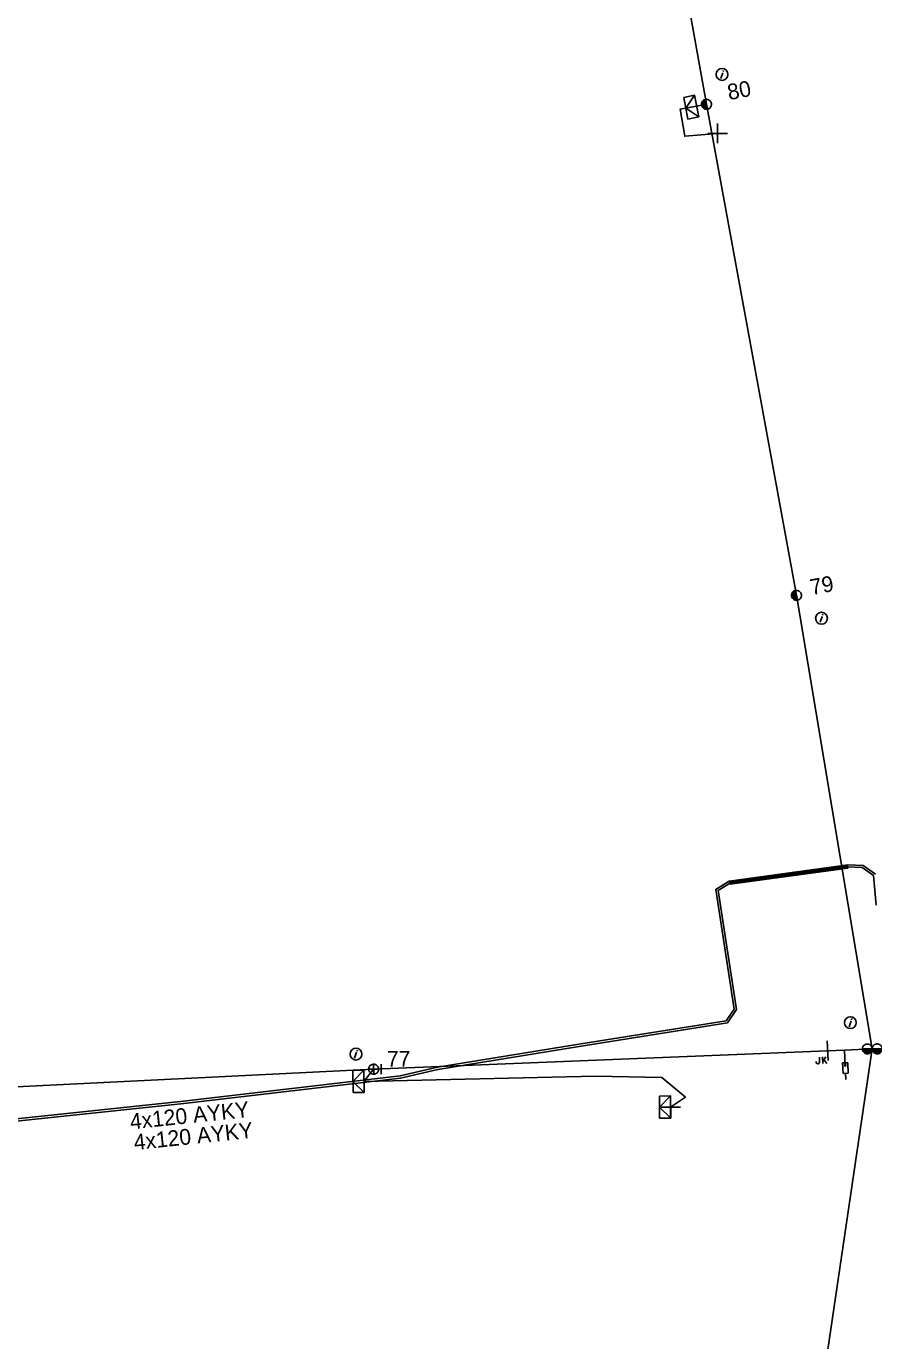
# Model space of a CAD drawing. Extents: x -544780 to -541582, y -1198995 to -1196551.
# Drawn here: x -542587.1 to -542533.4, y -1198069.4 to -1197986.1 of the extents above; entities that cross this region are included whole.
import ezdxf

# ---------------------------------------------------------------- set-up
doc = ezdxf.new("R2010")
doc.units = 0
for name, color, linetype in [('Vrstva 1', 7, 'Continuous'), ('Vrstva 10', 7, 'Continuous'), ('Vrstva 13', 7, 'Continuous'), ('Vrstva 14', 7, 'Continuous'), ('Vrstva 15', 7, 'Continuous'), ('Vrstva 16', 7, 'Continuous'), ('Vrstva 18', 7, 'Continuous'), ('Vrstva 2', 7, 'Continuous'), ('Vrstva 20', 7, 'Continuous'), ('Vrstva 31', 7, 'Continuous'), ('Vrstva 34', 7, 'Continuous'), ('Vrstva 36', 7, 'Continuous'), ('Vrstva 5', 7, 'Continuous'), ('Vrstva 52', 7, 'Continuous'), ('Vrstva 6', 7, 'Continuous'), ('Vrstva 9', 7, 'Continuous')]:
    doc.layers.add(name, color=color, linetype=linetype)

# ---------------------------------------------------------------- blocks, each defined once
blk = doc.blocks.new('NN440')
at = {"layer": 'Vrstva 2'}
for points in [[(0.63, 0), (0.63, 0.06), (0.62, 0.13), (0.6, 0.19), (0.58, 0.25), (0.55, 0.31), (0.51, 0.37), (0.47, 0.42), (0.42, 0.46), (0.37, 0.51), (0.32, 0.54), (0.26, 0.57), (0.2, 0.59), (0.13, 0.61), (0.07, 0.62), (0, 0.63), (-0.06, 0.62), (-0.13, 0.61), (-0.19, 0.59), (-0.26, 0.57), (-0.31, 0.54), (-0.37, 0.51), (-0.42, 0.46), (-0.47, 0.42), (-0.51, 0.37), (-0.54, 0.31), (-0.57, 0.25), (-0.6, 0.19), (-0.62, 0.13), (-0.63, 0.06), (-0.63, 0), (-0.63, -0.07), (-0.62, -0.14), (-0.6, -0.2), (-0.57, -0.26), (-0.54, -0.32), (-0.51, -0.37), (-0.47, -0.43), (-0.42, -0.47), (-0.37, -0.51), (-0.31, -0.55), (-0.26, -0.58), (-0.19, -0.6), (-0.13, -0.62), (-0.06, -0.63), (0, -0.63), (0.07, -0.63), (0.13, -0.62), (0.2, -0.6), (0.26, -0.58), (0.32, -0.55), (0.37, -0.51), (0.42, -0.47), (0.47, -0.43), (0.51, -0.37), (0.55, -0.32), (0.58, -0.26), (0.6, -0.2), (0.62, -0.14), (0.63, -0.07), (0.63, 0)], [(-0.63, 0), (0.63, 0)], [(-0.6, -0.18), (0.57, -0.18)], [(-0.51, -0.32), (0.5, -0.32)], [(-0.37, -0.47), (0.35, -0.47)]]:
    blk.add_lwpolyline(points, dxfattribs=at)
blk = doc.blocks.new('NN450')
at = {"layer": 'Vrstva 2'}
for points in [[(0, 0), (0, 0.07), (-0.01, 0.13), (-0.03, 0.19), (-0.05, 0.25), (-0.08, 0.31), (-0.12, 0.37), (-0.16, 0.42), (-0.21, 0.46), (-0.26, 0.51), (-0.31, 0.54), (-0.37, 0.57), (-0.43, 0.59), (-0.5, 0.61), (-0.56, 0.62), (-0.63, 0.62), (-0.69, 0.62), (-0.75, 0.61), (-0.82, 0.59), (-0.88, 0.57), (-0.94, 0.54), (-0.99, 0.51), (-1.04, 0.46), (-1.09, 0.42), (-1.13, 0.37), (-1.17, 0.31), (-1.2, 0.25), (-1.22, 0.19), (-1.24, 0.13), (-1.25, 0.07), (-1.25, 0), (-1.25, -0.07), (-1.24, -0.13), (-1.22, -0.19), (-1.2, -0.25), (-1.17, -0.31), (-1.13, -0.37), (-1.09, -0.42), (-1.04, -0.46), (-0.99, -0.51), (-0.94, -0.54), (-0.88, -0.57), (-0.82, -0.59), (-0.75, -0.61), (-0.69, -0.62), (-0.62, -0.63), (-0.56, -0.62), (-0.5, -0.61), (-0.43, -0.59), (-0.37, -0.57), (-0.31, -0.54), (-0.26, -0.51), (-0.21, -0.46), (-0.16, -0.42), (-0.12, -0.37), (-0.08, -0.31), (-0.05, -0.25), (-0.03, -0.19), (-0.01, -0.13), (0, -0.07), (0, 0)], [(1.25, 0), (1.25, 0.07), (1.24, 0.13), (1.22, 0.19), (1.2, 0.25), (1.17, 0.31), (1.13, 0.37), (1.09, 0.42), (1.04, 0.46), (0.99, 0.51), (0.94, 0.54), (0.88, 0.57), (0.82, 0.59), (0.75, 0.61), (0.69, 0.62), (0.62, 0.62), (0.56, 0.62), (0.5, 0.61), (0.43, 0.59), (0.37, 0.57), (0.31, 0.54), (0.26, 0.51), (0.21, 0.46), (0.16, 0.42), (0.12, 0.37), (0.08, 0.31), (0.05, 0.25), (0.03, 0.19), (0.01, 0.13), (0, 0.07), (0, 0), (0, -0.07), (0.01, -0.13), (0.03, -0.19), (0.05, -0.25), (0.08, -0.31), (0.12, -0.37), (0.16, -0.42), (0.21, -0.46), (0.26, -0.51), (0.31, -0.54), (0.37, -0.57), (0.43, -0.59), (0.5, -0.61), (0.56, -0.62), (0.63, -0.63), (0.69, -0.62), (0.75, -0.61), (0.82, -0.59), (0.88, -0.57), (0.94, -0.54), (0.99, -0.51), (1.04, -0.46), (1.09, -0.42), (1.13, -0.37), (1.17, -0.31), (1.2, -0.25), (1.22, -0.19), (1.24, -0.13), (1.25, -0.07), (1.25, 0)], [(-1.25, 0), (1.25, 0)], [(-1.23, -0.16), (-0.02, -0.16)], [(-1.16, -0.32), (-0.09, -0.32)], [(-1.03, -0.47), (-0.22, -0.47)], [(0.02, -0.16), (1.23, -0.16)], [(0.09, -0.32), (1.16, -0.32)], [(0.22, -0.47), (1.03, -0.47)]]:
    blk.add_lwpolyline(points, dxfattribs=at)
blk = doc.blocks.new('NN840')
at = {"layer": 'Vrstva 15'}
for points in [[(0.003, 0.619), (0.003, -0.631)], [(-0.745, -0.71), (-0.745, -0.66)], [(-0.73, -0.764), (-0.745, -0.71)], [(-0.657, -0.798), (-0.73, -0.764)], [(-0.627, -0.798), (-0.657, -0.798)], [(-0.558, -0.764), (-0.627, -0.798)], [(-0.538, -0.71), (-0.558, -0.764)], [(-0.538, -0.385), (-0.538, -0.71)], [(-0.332, -0.385), (-0.332, -0.798)], [(-0.332, -0.641), (-0.125, -0.385)], [(-0.263, -0.557), (-0.091, -0.798)]]:
    blk.add_lwpolyline(points, dxfattribs=at)
blk = doc.blocks.new('NN770')
at = {"layer": 'Vrstva 10'}
for p, q in [((0.002, 0.187), (0.002, 0.263)), ((0.002, -0.276), (0.002, 0.111))]:
    blk.add_line(p, q, dxfattribs=at)
blk.add_circle((0, -0.008), 0.375, dxfattribs=at)
blk = doc.blocks.new('NN800')
at = {"layer": 'Vrstva 1'}
for points in [[(-0.442, 0.442), (0.442, -0.442)], [(-0.442, -0.442), (0.442, 0.442)]]:
    blk.add_lwpolyline(points, dxfattribs=at)
blk = doc.blocks.new('NN820')
at = {"layer": 'Vrstva 13'}
for points in [[(-0.003, 0.004), (-0.003, -1.049)], [(-0.165, -0.813), (0.165, -0.813)], [(-0.165, -1.473), (-0.165, -0.813)], [(0.165, -0.813), (0.165, -1.473)], [(0.165, -1.473), (-0.165, -1.473)], [(-0.003, -1.049), (-0.062, -0.926)], [(-0.003, -1.049), (0.057, -0.926)], [(-0.003, -1.473), (-0.003, -1.871)]]:
    blk.add_lwpolyline(points, dxfattribs=at)
blk = doc.blocks.new('NN630')
at = {"layer": 'Vrstva 9'}
for points in [[(-0.003, -0.7), (-0.703, 0)], [(-0.703, -0.7), (-0.703, 0), (0.697, 0), (0.697, -0.7)], [(-0.703, -0.7), (0.697, -0.7)], [(-0.003, -0.7), (0.697, 0)]]:
    blk.add_lwpolyline(points, dxfattribs=at)
blk = doc.blocks.new('NN410')
at = {"layer": 'Vrstva 2'}
for points in [[(0.01, 0.63), (-0.06, 0.63), (-0.13, 0.62), (-0.19, 0.6), (-0.25, 0.58), (-0.31, 0.55), (-0.37, 0.51), (-0.42, 0.47), (-0.46, 0.42), (-0.5, 0.37), (-0.54, 0.32), (-0.57, 0.26), (-0.59, 0.2), (-0.61, 0.13), (-0.62, 0.07), (-0.62, 0), (-0.62, -0.06), (-0.61, -0.13), (-0.59, -0.19), (-0.57, -0.25), (-0.54, -0.31), (-0.5, -0.37), (-0.46, -0.42), (-0.42, -0.47), (-0.37, -0.51), (-0.31, -0.54), (-0.25, -0.57), (-0.19, -0.6), (-0.13, -0.61), (-0.06, -0.62), (0.01, -0.63), (0.07, -0.62), (0.14, -0.61), (0.2, -0.6), (0.26, -0.57), (0.32, -0.54), (0.38, -0.51), (0.43, -0.47), (0.47, -0.42), (0.51, -0.37), (0.55, -0.31), (0.58, -0.25), (0.6, -0.19), (0.62, -0.13), (0.63, -0.06), (0.63, 0), (0.63, 0.07), (0.62, 0.13), (0.6, 0.2), (0.58, 0.26), (0.55, 0.32), (0.51, 0.37), (0.47, 0.42), (0.43, 0.47), (0.38, 0.51), (0.32, 0.55), (0.26, 0.58), (0.2, 0.6), (0.14, 0.62), (0.07, 0.63), (0.01, 0.63)], [(0, -0.63), (0, 0.63)], [(0.96, -0.63), (0.96, 0.63)], [(-0.63, 0), (0.63, 0)]]:
    blk.add_lwpolyline(points, dxfattribs=at)

msp = doc.modelspace()

# ---------------------------------------------------------------- linework, layer by layer
at = {"layer": 'Vrstva 1'}
for points in [[(-542533.471, -1198050.951), (-542538.273, -1198022.204), (-542543.978, -1197991.082), (-542549.391, -1197960.955), (-542549.892, -1197958.165)], [(-542533.471, -1198050.951), (-542535.233, -1198051.022), (-542536.301, -1198051.066), (-542565.068, -1198052.24), (-542596.265, -1198053.778), (-542609.866, -1198067.047), (-542611.599, -1198068.738)], [(-542579.193, -1198210.869), (-542574.44, -1198199.509), (-542567.826, -1198184.49), (-542565.717, -1198179.407), (-542555.939, -1198160.455), (-542550.955, -1198145.686), (-542544.149, -1198115.35), (-542537.742, -1198079.882), (-542533.471, -1198050.951)]]:
    msp.add_lwpolyline(points, dxfattribs=at)
at = {"layer": 'Vrstva 20'}
msp.add_lwpolyline([(-542542.482, -1198040.508), (-542542.501, -1198040.37), (-542535.03, -1198039.35), (-542535.011, -1198039.488)], close=True, dxfattribs=at)
at = {"layer": 'Vrstva 5'}
for points in [[(-542533.219, -1198041.831), (-542533.397, -1198039.959), (-542534.104, -1198039.459), (-542535.033, -1198039.42), (-542542.463, -1198040.429), (-542543.234, -1198040.915), (-542542.067, -1198048.457), (-542542.639, -1198049.294), (-542552.039, -1198050.799), (-542560.996, -1198052.249), (-542563.358, -1198052.799), (-542577.102, -1198054.41), (-542590.126, -1198055.78), (-542597.806, -1198055.94), (-542598.567, -1198056.498), (-542601.53, -1198061.426), (-542603.1, -1198064.007), (-542604.536, -1198066.326), (-542605.321, -1198067.009), (-542608.596, -1198068.556), (-542610.307, -1198069.021), (-542610.393, -1198068.704)], [(-542533.263, -1198039.881), (-542534.056, -1198039.321), (-542535.027, -1198039.28), (-542542.537, -1198040.311), (-542543.386, -1198040.845), (-542542.213, -1198048.423), (-542542.721, -1198049.166), (-542552.061, -1198050.661), (-542561.024, -1198052.111), (-542563.382, -1198052.661), (-542577.118, -1198054.27), (-542590.134, -1198055.64), (-542597.854, -1198055.8), (-542598.673, -1198056.402), (-542601.65, -1198061.354), (-542603.22, -1198063.933), (-542604.644, -1198066.234), (-542605.399, -1198066.891), (-542608.644, -1198068.424), (-542609.875, -1198068.758), (-542609.908, -1198068.611)]]:
    msp.add_lwpolyline(points, dxfattribs=at)
at = {"layer": 'Vrstva 52'}
for points in [[(-542543.977, -1197991.083), (-542544.602, -1197991.202), (-542545.64, -1197991.385), (-542545.353, -1197993.109), (-542543.275, -1197992.925)], [(-542565.068, -1198052.24), (-542565.679, -1198053.008), (-542550.999, -1198052.688), (-542546.795, -1198052.766), (-542545.315, -1198054.012), (-542546.249, -1198054.634)]]:
    msp.add_lwpolyline(points, dxfattribs=at)

# ---------------------------------------------------------------- block references
at = {"layer": 'Vrstva 13', "yscale": 0.5}
for name, p, xscale, rotation in [('NN440', (-542543.977, -1197991.083), 0.49999999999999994, -79.16540000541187), ('NN440', (-542538.272, -1198022.205), 0.49999999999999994, -79.16540000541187), ('NN450', (-542533.472, -1198050.951), 0.5, 0.4468972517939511), ('NN410', (-542565.068, -1198052.24), 0.5, 0.4468972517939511)]:
    msp.add_blockref(name, p, dxfattribs=dict(at, xscale=xscale, rotation=rotation))
at = {"layer": 'Vrstva 16', "rotation": 2.9983305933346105}
msp.add_blockref('NN820', (-542535.233, -1198051.022), dxfattribs=at)
at = {"layer": 'Vrstva 18', "rotation": 2.281283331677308}
msp.add_blockref('NN840', (-542536.301, -1198051.066), dxfattribs=at)
at = {"layer": 'Vrstva 31'}
for p, rotation in [((-542544.602, -1197991.202), -79.16540003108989), ((-542565.679, -1198053.008), -89.55310281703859), ((-542546.249, -1198054.634), -89.55180271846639)]:
    msp.add_blockref('NN630', p, dxfattribs=dict(at, rotation=rotation))
at = {"layer": 'Vrstva 34'}
for p, rotation in [((-542543.275, -1197992.925), 45), ((-542546.249, -1198054.634), 44.99999995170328)]:
    msp.add_blockref('NN800', p, dxfattribs=dict(at, rotation=rotation))
at = {"layer": 'Vrstva 36'}
for p, rotation in [((-542542.986, -1197989.185), -18.704019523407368), ((-542536.686, -1198023.648), -18.704019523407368), ((-542534.855, -1198049.281), -18.70401939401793), ((-542566.184, -1198051.272), -18.70401939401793)]:
    msp.add_blockref('NN770', p, dxfattribs=dict(at, rotation=rotation))

# ---------------------------------------------------------------- texts
at = {"layer": 'Vrstva 14'}
for s, rotation, p in [('80', 10.835, (-542542.545, -1197990.824)), ('79', 10.835, (-542537.31, -1198022.198)), ('77', 0.447, (-542564.222, -1198052.086))]:
    msp.add_text(s, height=1, rotation=rotation, dxfattribs=at).set_placement(p)
at = {"layer": 'Vrstva 6'}
for rotation, p in [(6.009, (-542580.458, -1198056.055)), (6.005, (-542580.214, -1198057.368))]:
    msp.add_text('4x120 AYKY', height=1, rotation=rotation, dxfattribs=at).set_placement(p)

doc.saveas('drawing.dxf')
